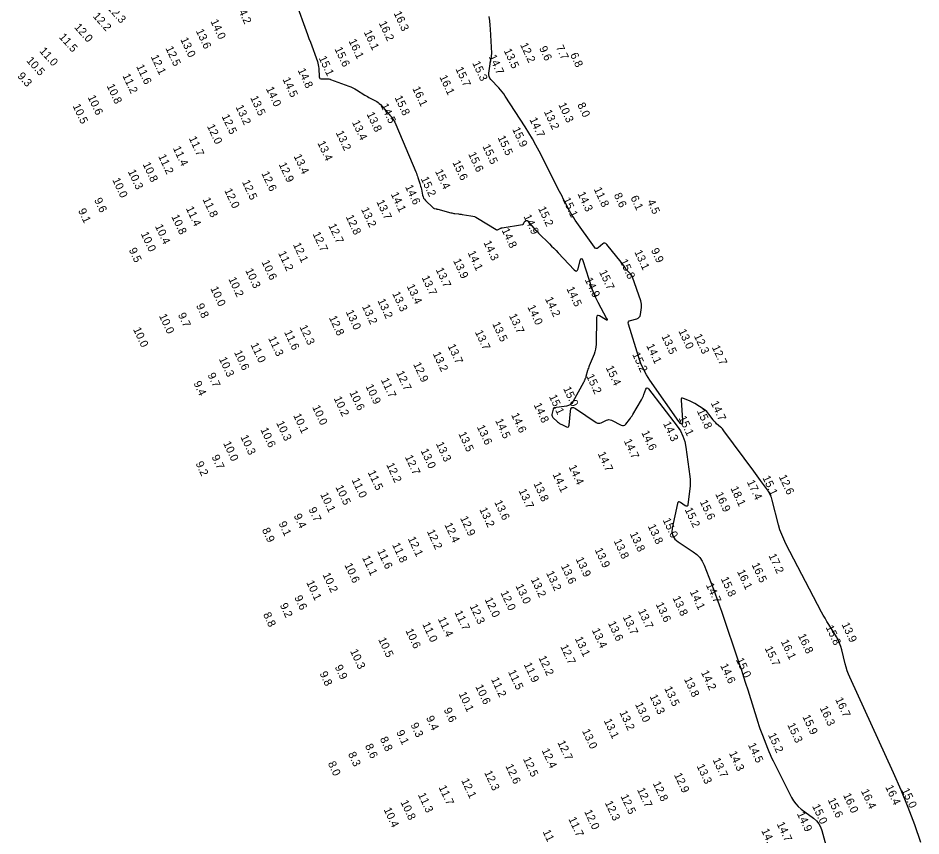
# Model space of a CAD drawing. Extents: x 988130 to 1132882, y 654656 to 841453.
# Drawn here: x 1028611 to 1029175, y 832555 to 833066 of the extents above; entities that cross this region are included whole.
import ezdxf

# ---------------------------------------------------------------- set-up
doc = ezdxf.new("R2010")
doc.units = 0
doc.layers.add('V-TOPO-MAJR', color=7, linetype='Continuous')
doc.layers.add('V-TOPO-SOUN', color=7, linetype='Continuous')

msp = doc.modelspace()

# ---------------------------------------------------------------- linework, layer by layer
at = {"layer": 'V-TOPO-MAJR'}
for points in [[(1028785.96, 833072.37), (1028790.44, 833060.27), (1028791.31, 833057.92), (1028792.17, 833055.57), (1028793.03, 833053.22), (1028793.88, 833050.87), (1028798.24, 833038.78), (1028798.58, 833037.73), (1028798.84, 833036.67), (1028799.02, 833035.59), (1028799.13, 833034.49), (1028799.45, 833029.27), (1028799.57, 833028.66), (1028799.86, 833028.23), (1028800.32, 833027.99), (1028800.93, 833027.92), (1028804.85, 833028.05), (1028804.99, 833028.05), (1028805.13, 833028.04), (1028805.27, 833028.01), (1028805.4, 833027.98), (1028805.94, 833027.81), (1028806.08, 833027.77), (1028806.21, 833027.73), (1028806.34, 833027.68), (1028806.48, 833027.63), (1028817.97, 833023.45), (1028819.21, 833022.96), (1028820.41, 833022.41), (1028821.59, 833021.79), (1028822.73, 833021.11), (1028827.88, 833017.85), (1028828.69, 833017.35), (1028829.52, 833016.87), (1028830.35, 833016.4), (1028831.2, 833015.96), (1028834.62, 833014.23), (1028835.44, 833013.76), (1028836.22, 833013.22), (1028836.94, 833012.62), (1028837.6, 833011.94), (1028843.53, 833005.36), (1028844.66, 833003.98), (1028845.68, 833002.53), (1028846.56, 833000.99), (1028847.32, 832999.38), (1028859.73, 832969.9), (1028860.1, 832969.02), (1028860.44, 832968.12), (1028860.76, 832967.22), (1028861.06, 832966.32), (1028862.23, 832962.66), (1028862.51, 832961.75), (1028862.76, 832960.84), (1028862.99, 832959.91), (1028863.2, 832958.98), (1028863.98, 832955.26), (1028864.24, 832954.36), (1028864.62, 832953.53), (1028865.12, 832952.76), (1028865.74, 832952.07), (1028870.34, 832947.61), (1028870.55, 832947.42), (1028870.78, 832947.27), (1028871.03, 832947.16), (1028871.3, 832947.07), (1028872.41, 832946.81), (1028872.69, 832946.74), (1028872.97, 832946.67), (1028873.24, 832946.6), (1028873.52, 832946.53), (1028881.69, 832944.34), (1028882.27, 832944.19), (1028882.85, 832944.07), (1028883.43, 832943.97), (1028884.02, 832943.89), (1028886.39, 832943.62), (1028886.98, 832943.55), (1028887.57, 832943.48), (1028888.16, 832943.39), (1028888.75, 832943.31), (1028894.18, 832942.47), (1028895.26, 832942.25), (1028896.31, 832941.92), (1028897.32, 832941.5), (1028898.29, 832940.97), (1028909.89, 832933.87), (1028910.18, 832933.73), (1028910.49, 832933.68), (1028910.79, 832933.71), (1028911.1, 832933.83), (1028912.33, 832934.48), (1028912.64, 832934.63), (1028912.96, 832934.75), (1028913.29, 832934.85), (1028913.63, 832934.92), (1028926.45, 832936.98), (1028926.66, 832937.04), (1028926.83, 832937.14), (1028926.97, 832937.29), (1028927.07, 832937.49), (1028927.4, 832938.36), (1028927.5, 832938.56), (1028927.62, 832938.74), (1028927.77, 832938.89), (1028927.96, 832939.02), (1028928.74, 832939.47), (1028928.94, 832939.55), (1028929.11, 832939.56), (1028929.28, 832939.49), (1028929.44, 832939.36), (1028933.43, 832934.79), (1028934.15, 832933.98), (1028934.89, 832933.18), (1028935.64, 832932.39), (1028936.41, 832931.62), (1028943.2, 832924.91), (1028944.58, 832923.53), (1028945.95, 832922.14), (1028947.31, 832920.74), (1028948.65, 832919.32), (1028958.54, 832908.78), (1028959.37, 832908.09), (1028960.07, 832907.97), (1028960.63, 832908.4), (1028961.05, 832909.4), (1028962.45, 832914.51), (1028962.81, 832915.47), (1028963.18, 832915.8), (1028963.57, 832915.49), (1028963.98, 832914.55), (1028969.76, 832896.99), (1028970.52, 832894.83), (1028971.38, 832892.71), (1028972.33, 832890.63), (1028973.38, 832888.59), (1028978.93, 832878.36), (1028979.26, 832877.6), (1028979.24, 832877.23), (1028978.87, 832877.23), (1028978.14, 832877.61), (1028974.51, 832879.9), (1028973.71, 832880.26), (1028973.14, 832880.22), (1028972.78, 832879.76), (1028972.65, 832878.9), (1028972.34, 832862.14), (1028972.24, 832860.59), (1028971.99, 832859.06), (1028971.6, 832857.57), (1028971.07, 832856.11), (1028968.05, 832848.84), (1028967.76, 832848.13), (1028967.5, 832847.4), (1028967.26, 832846.67), (1028967.05, 832845.93), (1028966.01, 832842.09), (1028965.92, 832841.78), (1028965.82, 832841.46), (1028965.71, 832841.15), (1028965.6, 832840.84), (1028965.11, 832839.62), (1028964.98, 832839.32), (1028964.84, 832839.02), (1028964.7, 832838.72), (1028964.54, 832838.43), (1028957.88, 832826.36), (1028957.14, 832825.31), (1028956.24, 832824.51), (1028955.17, 832823.96), (1028953.92, 832823.66), (1028946.16, 832822.63), (1028946.06, 832822.6), (1028945.97, 832822.56), (1028945.9, 832822.49), (1028945.84, 832822.41), (1028945.62, 832822.02), (1028945.57, 832821.92), (1028945.53, 832821.82), (1028945.5, 832821.72), (1028945.47, 832821.61), (1028944.79, 832818.41), (1028944.73, 832817.86), (1028944.82, 832817.36), (1028945.04, 832816.9), (1028945.4, 832816.48), (1028948.3, 832813.81), (1028948.91, 832813.29), (1028949.55, 832812.83), (1028950.23, 832812.42), (1028950.95, 832812.06), (1028953.87, 832810.74), (1028954.52, 832810.55), (1028955.01, 832810.65), (1028955.33, 832811.02), (1028955.48, 832811.68), (1028956.27, 832820.53), (1028956.59, 832821.93), (1028957.23, 832822.65), (1028958.19, 832822.7), (1028959.48, 832822.06), (1028972.35, 832813.44), (1028973.11, 832813.05), (1028973.88, 832812.88), (1028974.67, 832812.94), (1028975.48, 832813.23), (1028978.74, 832814.82), (1028979.56, 832815.12), (1028980.37, 832815.21), (1028981.18, 832815.11), (1028981.99, 832814.8), (1028987.95, 832811.78), (1028988.76, 832811.5), (1028989.5, 832811.51), (1028990.18, 832811.81), (1028990.8, 832812.4), (1028993.14, 832815.35), (1028993.72, 832816.1), (1028994.26, 832816.86), (1028994.78, 832817.64), (1028995.28, 832818.44), (1029000.71, 832827.58), (1029001.15, 832828.35), (1029001.54, 832829.13), (1029001.9, 832829.94), (1029002.21, 832830.77), (1029003.4, 832834.1), (1029003.72, 832834.74), (1029004.11, 832835), (1029004.56, 832834.88), (1029005.07, 832834.37), (1029022.94, 832811.12), (1029024.98, 832808.09), (1029026.57, 832804.88), (1029027.72, 832801.48), (1029028.43, 832797.9), (1029030.83, 832779.69), (1029031.02, 832777.77), (1029031.09, 832775.84), (1029031.04, 832773.91), (1029030.87, 832771.98), (1029029.71, 832762.22), (1029029.52, 832761.49), (1029029.17, 832761.12), (1029028.66, 832761.1), (1029027.99, 832761.44), (1029024.98, 832763.48), (1029024.3, 832763.82), (1029023.76, 832763.8), (1029023.36, 832763.44), (1029023.11, 832762.72), (1029019.92, 832747.49), (1029019.71, 832744.87), (1029020.24, 832742.56), (1029021.51, 832740.55), (1029023.52, 832738.86), (1029033.03, 832732.7), (1029035.24, 832731.02), (1029037.1, 832729.07), (1029038.63, 832726.84), (1029039.82, 832724.33), (1029045.63, 832709.21), (1029046.92, 832705.8), (1029048.18, 832702.38), (1029049.4, 832698.95), (1029050.59, 832695.51), (1029061.75, 832662.72), (1029063.11, 832658.69), (1029064.44, 832654.65), (1029065.74, 832650.61), (1029067.01, 832646.55), (1029073.29, 832626.35), (1029073.96, 832624.28), (1029074.66, 832622.22), (1029075.4, 832620.17), (1029076.18, 832618.14), (1029079.36, 832610.03), (1029080.18, 832608.02), (1029081.05, 832606.02), (1029081.96, 832604.05), (1029082.91, 832602.09), (1029094.38, 832579.27), (1029095.57, 832577.19), (1029096.98, 832575.3), (1029098.6, 832573.58), (1029100.43, 832572.03), (1029108.19, 832566.22), (1029109.97, 832564.65), (1029111.42, 832562.87), (1029112.54, 832560.86), (1029113.34, 832558.63), (1029123.13, 832522.74)], [(1029175.21, 832551.07), (1029171.4, 832562.12), (1029167.29, 832573.05), (1029162.87, 832583.86), (1029158.15, 832594.56), (1029130.77, 832654.29), (1029129.89, 832656.34), (1029129.11, 832658.42), (1029128.44, 832660.54), (1029127.86, 832662.7), (1029125.77, 832671.39), (1029125.17, 832673.53), (1029124.4, 832675.6), (1029123.47, 832677.6), (1029122.38, 832679.54), (1029117.63, 832687.23), (1029116.47, 832689.16), (1029115.34, 832691.1), (1029114.24, 832693.07), (1029113.18, 832695.05), (1029090.91, 832737.53), (1029089.49, 832740.44), (1029088.25, 832743.41), (1029087.18, 832746.46), (1029086.29, 832749.56), (1029082.34, 832764.94), (1029081.82, 832766.64), (1029081.14, 832768.28), (1029080.31, 832769.84), (1029079.33, 832771.33), (1029075.09, 832777.15), (1029074.03, 832778.6), (1029072.96, 832780.05), (1029071.9, 832781.5), (1029070.83, 832782.95), (1029052.2, 832808.25), (1029051.71, 832808.87), (1029051.19, 832809.47), (1029050.63, 832810.03), (1029050.04, 832810.56), (1029047.6, 832812.62), (1029047.01, 832813.15), (1029046.45, 832813.71), (1029045.93, 832814.31), (1029045.44, 832814.94), (1029042.76, 832818.62), (1029042.13, 832819.41), (1029041.43, 832820.14), (1029040.66, 832820.8), (1029039.84, 832821.39), (1029034.01, 832825.17), (1029033.18, 832825.68), (1029032.34, 832826.15), (1029031.48, 832826.58), (1029030.59, 832826.96), (1029027.01, 832828.44), (1029026.23, 832828.64), (1029025.7, 832828.51), (1029025.41, 832828.04), (1029025.36, 832827.24), (1029026.3, 832814.93), (1029026.28, 832813.1), (1029025.88, 832812.35), (1029025.09, 832812.67), (1029023.92, 832814.08), (1029005.86, 832839.84), (1029003.72, 832843.16), (1029001.86, 832846.61), (1029000.28, 832850.19), (1028998.97, 832853.91), (1028992.53, 832874.71), (1028992.39, 832875.59), (1028992.57, 832876.29), (1028993.07, 832876.82), (1028993.89, 832877.16), (1028997.79, 832878.2), (1028998.66, 832878.55), (1028999.33, 832879.09), (1028999.79, 832879.81), (1029000.04, 832880.72), (1029000.69, 832885.13), (1029000.78, 832886.19), (1029000.74, 832887.24), (1029000.58, 832888.28), (1029000.28, 832889.3), (1028995.04, 832904.16), (1028994.81, 832904.7), (1028994.53, 832905.21), (1028994.2, 832905.69), (1028993.81, 832906.14), (1028992.11, 832907.86), (1028991.72, 832908.29), (1028991.34, 832908.73), (1028990.98, 832909.19), (1028990.65, 832909.67), (1028989.35, 832911.61), (1028989.02, 832912.09), (1028988.68, 832912.57), (1028988.33, 832913.03), (1028987.97, 832913.49), (1028979.03, 832924.61), (1028978.44, 832925.17), (1028977.82, 832925.39), (1028977.17, 832925.28), (1028976.49, 832924.85), (1028973.7, 832922.45), (1028973.02, 832922.01), (1028972.39, 832921.92), (1028971.8, 832922.17), (1028971.25, 832922.75), (1028959.35, 832939.76), (1028958.4, 832941.17), (1028957.49, 832942.6), (1028956.63, 832944.07), (1028955.81, 832945.56), (1028952.64, 832951.58), (1028951.85, 832953.09), (1028951.07, 832954.6), (1028950.29, 832956.11), (1028949.52, 832957.63), (1028936.81, 832982.74), (1028934.78, 832986.62), (1028932.65, 832990.43), (1028930.41, 832994.19), (1028928.08, 832997.89), (1028915.51, 833017.23), (1028914.61, 833018.55), (1028913.65, 833019.83), (1028912.63, 833021.06), (1028911.56, 833022.24), (1028906.57, 833027.53), (1028905.88, 833028.42), (1028905.45, 833029.38), (1028905.25, 833030.43), (1028905.3, 833031.54), (1028906.15, 833037.38), (1028906.24, 833037.93), (1028906.33, 833038.48), (1028906.43, 833039.03), (1028906.53, 833039.58), (1028906.96, 833041.78), (1028907.05, 833042.33), (1028907.11, 833042.88), (1028907.13, 833043.43), (1028907.13, 833043.99), (1028906.46, 833058.87), (1028906.27, 833061.52), (1028905.97, 833064.16), (1028905.54, 833066.78)]]:
    msp.add_lwpolyline(points, dxfattribs=at)

# ---------------------------------------------------------------- texts
at = {"layer": 'V-TOPO-SOUN'}
for s, rotation, p in [('12.3 ', 312, (1028666.84, 833071.85)), ('14.2 ', 295, (1028747.42, 833073.45)), ('12.2 ', 312, (1028657.74, 833066.88)), ('16.3 ', 295, (1028845.79, 833068.98)), ('12.0 ', 312, (1028646.14, 833059.98)), ('14.0 ', 295, (1028731.39, 833063.88)), ('16.2 ', 295, (1028836.52, 833062.79)), ('11.5 ', 312, (1028636.6, 833053.82)), ('13.6 ', 295, (1028722.27, 833057.9)), ('16.1 ', 295, (1028827.15, 833057.16)), ('13.0 ', 295, (1028712.57, 833052.61)), ('16.1 ', 295, (1028817.65, 833051.62)), ('12.2 ', 295, (1028924.77, 833049.24)), ('7.7', 295, (1028947.09, 833047.68)), ('11.0 ', 312, (1028624.38, 833045.1)), ('12.5 ', 295, (1028703.29, 833047.1)), ('15.6 ', 295, (1028808.87, 833046.65)), ('13.5 ', 295, (1028914.55, 833045.62)), ('9.6', 295, (1028936.65, 833047.1)), ('6.8', 295, (1028956, 833043.02)), ('10.5 ', 312, (1028616.22, 833039.12)), ('12.1 ', 295, (1028694.09, 833041.78)), ('15.1 ', 295, (1028798.98, 833040.99)), ('15.3 ', 295, (1028894.9, 833037.8)), ('14.7 ', 295, (1028905.16, 833041.8)), ('11.6 ', 295, (1028685.03, 833035.73)), ('14.8 ', 295, (1028785.85, 833033.35)), ('15.7 ', 295, (1028884.39, 833034.18)), ('9.3', 312, (1028610.65, 833029.43)), ('11.2 ', 295, (1028676.4, 833030.01)), ('14.5 ', 295, (1028776.38, 833027.68)), ('16.1 ', 295, (1028874.35, 833029.11)), ('10.8 ', 295, (1028666.58, 833023.58)), ('14.0 ', 295, (1028766.02, 833021.83)), ('16.1 ', 295, (1028857.46, 833022.01)), ('10.6 ', 295, (1028654.7, 833016.57)), ('13.5 ', 295, (1028756.23, 833016.15)), ('15.8 ', 295, (1028846.37, 833016.31)), ('10.5 ', 295, (1028645.32, 833011.09)), ('13.2 ', 295, (1028747.08, 833010.45)), ('14.5 ', 295, (1028837.64, 833011.35)), ('10.3 ', 295, (1028948.66, 833011.87)), ('8.0', 295, (1028960.5, 833011.83)), ('12.5 ', 295, (1028738.36, 833004.58)), ('13.8 ', 295, (1028828.9, 833006.03)), ('13.2 ', 295, (1028939.64, 833007.4)), ('12.0 ', 295, (1028729.21, 832998.42)), ('13.4 ', 295, (1028819.75, 833000.87)), ('14.7 ', 295, (1028930.61, 833002.65)), ('13.2 ', 295, (1028809.64, 832994.36)), ('15.9 ', 295, (1028919.85, 832996.54)), ('11.7 ', 295, (1028717.86, 832990.89)), ('13.4 ', 295, (1028798.16, 832987.94)), ('15.5 ', 295, (1028910.7, 832991.33)), ('11.4 ', 295, (1028707.93, 832984.7)), ('15.6 ', 295, (1028892.36, 832981)), ('15.5 ', 295, (1028901.25, 832985.86)), ('10.8 ', 295, (1028689.04, 832974.71)), ('11.2 ', 295, (1028698.77, 832979.64)), ('13.4 ', 295, (1028783.36, 832979.7)), ('15.6 ', 295, (1028882.51, 832975.81)), ('10.3 ', 295, (1028679.8, 832970.12)), ('12.9 ', 295, (1028774, 832974.57)), ('15.4 ', 295, (1028871.64, 832970.24)), ('10.0 ', 295, (1028670.08, 832964.9)), ('12.5 ', 295, (1028751.07, 832963.59)), ('12.6 ', 295, (1028763.2, 832968.96)), ('15.2 ', 295, (1028862.71, 832965.65)), ('12.0 ', 295, (1028740.03, 832958.34)), ('14.6 ', 295, (1028852.91, 832960.59)), ('11.8 ', 295, (1028970.78, 832959.08)), ('9.6', 295, (1028658.75, 832952.36)), ('11.8 ', 295, (1028726.47, 832952.67)), ('14.1 ', 295, (1028843.99, 832956)), ('15.1 ', 295, (1028951.3, 832952.67)), ('14.3 ', 295, (1028960.64, 832956.26)), ('8.6', 295, (1028983.29, 832955.44)), ('6.1', 295, (1028993.69, 832953.8)), ('11.4 ', 295, (1028716.02, 832947.1)), ('13.7 ', 295, (1028835.01, 832951.22)), ('15.2 ', 295, (1028935.98, 832947.04)), ('4.5', 295, (1029004.08, 832951.32)), ('9.1', 295, (1028648.72, 832945.75)), ('10.8 ', 295, (1028706.98, 832941.99)), ('12.8 ', 295, (1028815.9, 832941.82)), ('13.2 ', 295, (1028825.43, 832946.5)), ('14.9 ', 295, (1028926.91, 832942.06)), ('10.4 ', 295, (1028696.73, 832935.92)), ('12.7 ', 295, (1028805.01, 832936.35)), ('10.0 ', 295, (1028687.85, 832931.24)), ('12.7 ', 295, (1028795.17, 832931.17)), ('14.8 ', 295, (1028913.23, 832933.5)), ('12.1 ', 295, (1028782.91, 832924.46)), ('14.3 ', 295, (1028901.89, 832925.74)), ('9.5', 295, (1028680.4, 832921.18)), ('11.2 ', 295, (1028773.65, 832919.2)), ('14.1 ', 295, (1028892.02, 832919.41)), ('13.1 ', 295, (1028996.11, 832919.85)), ('9.9', 295, (1029006.49, 832920.97)), ('10.6 ', 295, (1028763.32, 832913.56)), ('13.9 ', 295, (1028882.91, 832914.48)), ('15.8 ', 295, (1028987.02, 832914.17)), ('10.3 ', 295, (1028753.14, 832908.39)), ('13.7 ', 295, (1028872.07, 832908.85)), ('15.7 ', 295, (1028974.11, 832907.37)), ('10.2 ', 295, (1028742.59, 832902.96)), ('13.7 ', 295, (1028863.25, 832903.93)), ('14.9 ', 295, (1028965.14, 832902.6)), ('10.0 ', 295, (1028731.32, 832897.13)), ('13.4 ', 295, (1028853.96, 832898.53)), ('14.5 ', 295, (1028953.71, 832896.98)), ('13.3 ', 295, (1028844.89, 832893.88)), ('14.2 ', 295, (1028940.35, 832890.57)), ('9.8', 295, (1028722.4, 832886.41)), ('13.2 ', 295, (1028826, 832885.81)), ('13.2 ', 295, (1028835.69, 832889.49)), ('14.0 ', 295, (1028929.34, 832885.51)), ('10.0 ', 295, (1028699.21, 832879.99)), ('9.7', 295, (1028711.07, 832880.65)), ('13.0 ', 295, (1028815.87, 832882.49)), ('13.7 ', 295, (1028917.81, 832880.1)), ('12.8 ', 295, (1028805.37, 832878.82)), ('13.5 ', 295, (1028907.36, 832875)), ('10.0 ', 295, (1028683.06, 832871.58)), ('11.6 ', 295, (1028777.38, 832869.82)), ('12.3 ', 295, (1028786.98, 832873.04)), ('13.7 ', 295, (1028896.57, 832869.84)), ('13.0 ', 295, (1029023.62, 832870.49)), ('11.0 ', 295, (1028756.42, 832861.96)), ('11.3 ', 295, (1028767.46, 832865.97)), ('13.5 ', 295, (1029013.04, 832867.21)), ('12.3 ', 295, (1029033.33, 832867.45)), ('10.6 ', 295, (1028746.13, 832857.19)), ('13.2 ', 295, (1028870.22, 832856.33)), ('13.7 ', 295, (1028879.5, 832861.18)), ('14.1 ', 295, (1029003.58, 832861.3)), ('12.7 ', 295, (1029044.54, 832860.35)), ('10.3 ', 295, (1028736.66, 832853.08)), ('15.2 ', 295, (1028994.78, 832855.93)), ('12.9 ', 295, (1028858, 832849.77)), ('15.4 ', 295, (1028978.26, 832847.65)), ('9.7', 295, (1028729.55, 832843.15)), ('11.7 ', 295, (1028837.83, 832839.96)), ('12.7 ', 295, (1028847.36, 832844.41)), ('15.2 ', 295, (1028966.05, 832842.39)), ('9.4', 295, (1028720.79, 832837.99)), ('10.9 ', 295, (1028828.26, 832836.04)), ('15.0 ', 295, (1028951.65, 832834.58)), ('10.2 ', 295, (1028808.38, 832828.45)), ('10.6 ', 295, (1028818.16, 832832.11)), ('15.1 ', 295, (1028942.8, 832829.56)), ('10.0 ', 295, (1028794.93, 832822.98)), ('14.8 ', 295, (1028933.24, 832824.4)), ('14.7 ', 295, (1029043.82, 832825.58)), ('10.1 ', 295, (1028783.09, 832817.79)), ('14.6 ', 295, (1028919.16, 832818.14)), ('15.8 ', 295, (1029035.14, 832820.58)), ('10.3 ', 295, (1028772.46, 832813.12)), ('14.5 ', 295, (1028909.2, 832814.58)), ('14.3 ', 295, (1029014.04, 832812.78)), ('15.1 ', 295, (1029023.74, 832816.25)), ('10.6 ', 295, (1028762.59, 832808.99)), ('13.5 ', 295, (1028886.24, 832806.34)), ('13.6 ', 295, (1028897.75, 832810.64)), ('14.6 ', 295, (1029000.51, 832807.14)), ('10.0 ', 295, (1028739.31, 832800.43)), ('10.3 ', 295, (1028750.12, 832804.38)), ('13.3 ', 295, (1028872.18, 832800.11)), ('14.7 ', 295, (1028989.53, 832801.88)), ('13.0 ', 295, (1028862.63, 832795.82)), ('9.7', 295, (1028732.06, 832791.94)), ('12.7 ', 295, (1028852.83, 832791.86)), ('14.7 ', 295, (1028973.23, 832793.92)), ('9.2', 295, (1028722.08, 832787.86)), ('12.2 ', 295, (1028841.19, 832786.99)), ('14.4 ', 295, (1028955.06, 832785.68)), ('11.0 ', 295, (1028819.55, 832777.52)), ('11.5 ', 295, (1028829.61, 832782.32)), ('14.1 ', 295, (1028945.05, 832780.95)), ('15.1 ', 295, (1029076.11, 832778.97)), ('12.6 ', 295, (1029086.33, 832779.56)), ('10.5 ', 295, (1028809.45, 832773.08)), ('13.8 ', 295, (1028933.11, 832775.22)), ('18.1 ', 295, (1029056.15, 832772.3)), ('17.4 ', 295, (1029066.39, 832776.26)), ('10.1 ', 295, (1028799.94, 832768.48)), ('13.7 ', 295, (1028923.83, 832770.77)), ('16.9 ', 295, (1029046.65, 832768.69)), ('13.6 ', 295, (1028908.67, 832763.65)), ('15.6 ', 295, (1029037, 832763.81)), ('9.4', 295, (1028783.37, 832755.18)), ('9.7', 295, (1028792.63, 832759.2)), ('13.2 ', 295, (1028899.31, 832759.14)), ('15.2 ', 295, (1029027.57, 832759.04)), ('9.1', 295, (1028773.92, 832750.38)), ('12.4 ', 295, (1028877.51, 832749.56)), ('12.9 ', 295, (1028887.3, 832753.68)), ('15.0 ', 295, (1029013.83, 832752.51)), ('8.9', 295, (1028763.54, 832746.37)), ('12.2 ', 295, (1028866.55, 832745.36)), ('13.8 ', 295, (1028993.25, 832743.88)), ('13.8 ', 295, (1029004.5, 832748.66)), ('12.1 ', 295, (1028854.63, 832740.91)), ('13.8 ', 295, (1028983.22, 832739.42)), ('11.6 ', 295, (1028835.52, 832733.13)), ('11.8 ', 295, (1028844.83, 832737.08)), ('13.9 ', 295, (1028971.37, 832733.89)), ('11.1 ', 295, (1028826.08, 832729.05)), ('13.9 ', 295, (1028959.48, 832728.12)), ('17.2 ', 295, (1029079.89, 832730.28)), ('10.6 ', 295, (1028815.06, 832724.39)), ('13.6 ', 295, (1028950.25, 832723.77)), ('16.5 ', 295, (1029069.35, 832724.63)), ('10.2 ', 295, (1028801.39, 832718.38)), ('13.2 ', 295, (1028931.45, 832715.44)), ('13.2 ', 295, (1028941, 832719.46)), ('15.8 ', 295, (1029050.08, 832715.82)), ('16.1 ', 295, (1029060.26, 832720.32)), ('10.1 ', 295, (1028791.23, 832713.57)), ('13.0 ', 295, (1028921.94, 832711.33)), ('14.7 ', 295, (1029040.78, 832711.91)), ('9.6', 295, (1028783.76, 832704.16)), ('12.0 ', 295, (1028912.49, 832707.17)), ('14.1 ', 295, (1029030.76, 832707.67)), ('9.2', 295, (1028774.69, 832699.36)), ('12.3 ', 295, (1028893.25, 832698.73)), ('12.0 ', 295, (1028902.64, 832702.93)), ('13.6 ', 295, (1029009.47, 832699.93)), ('13.8 ', 295, (1029019.97, 832703.81)), ('8.8', 295, (1028764.24, 832693.57)), ('11.7 ', 295, (1028883.84, 832694.78)), ('13.7 ', 295, (1028998.39, 832695.77)), ('11.0 ', 295, (1028863.66, 832687.47)), ('11.4 ', 295, (1028873.43, 832690.71)), ('13.6 ', 295, (1028979.62, 832688.1)), ('13.7 ', 295, (1028988.87, 832691.98)), ('13.9 ', 295, (1029125.56, 832687.31)), ('10.6 ', 295, (1028853.16, 832683.47)), ('13.4 ', 295, (1028969.58, 832683.73)), ('15.8 ', 295, (1029115.6, 832685.57)), ('10.5 ', 295, (1028836.13, 832677.95)), ('13.1 ', 295, (1028958.96, 832678.45)), ('16.1 ', 295, (1029087.59, 832676.6)), ('16.8 ', 295, (1029098.29, 832680.27)), ('10.3 ', 295, (1028818.59, 832670.63)), ('12.7 ', 295, (1028949.88, 832673.51)), ('15.7 ', 295, (1029077.53, 832672.47)), ('12.2 ', 295, (1028936.24, 832666.52)), ('15.0 ', 295, (1029059.56, 832665.24)), ('9.9', 295, (1028809, 832660.79)), ('11.9 ', 295, (1028927.07, 832662.3)), ('14.6 ', 295, (1029049.74, 832661.62)), ('9.8', 295, (1028799.5, 832656.7)), ('11.5 ', 295, (1028917.24, 832657.72)), ('14.2 ', 295, (1029037.72, 832657.4)), ('10.6 ', 295, (1028896.8, 832648.56)), ('11.2 ', 295, (1028906.59, 832653.06)), ('13.8 ', 295, (1029027.11, 832653.15)), ('10.1 ', 295, (1028886.34, 832643.97)), ('13.3 ', 295, (1029005.66, 832642.38)), ('13.5 ', 295, (1029014.81, 832647.41)), ('13.0 ', 295, (1028996.53, 832637.44)), ('16.7 ', 295, (1029121.54, 832640.5)), ('9.6', 295, (1028877.07, 832634.04)), ('13.2 ', 295, (1028986.8, 832632.31)), ('16.3 ', 295, (1029111.9, 832635.14)), ('9.4', 295, (1028866, 832628.97)), ('13.1 ', 295, (1028977.04, 832627.21)), ('15.9 ', 295, (1029101.08, 832629.68)), ('9.1', 295, (1028847.4, 832620.05)), ('9.3', 295, (1028856.32, 832624.67)), ('13.0 ', 295, (1028963.44, 832620.8)), ('15.3 ', 295, (1029091.63, 832624.58)), ('8.8', 295, (1028837.18, 832615.89)), ('15.2 ', 295, (1029079.61, 832618.33)), ('8.6', 295, (1028827.88, 832611.48)), ('12.4 ', 295, (1028938.23, 832608.69)), ('12.7 ', 295, (1028948.06, 832613.64)), ('14.5 ', 295, (1029067.07, 832612.11)), ('8.3', 295, (1028817.28, 832606.44)), ('12.5 ', 295, (1028926.57, 832603.34)), ('13.7 ', 295, (1029044.98, 832602.77)), ('14.3 ', 295, (1029055.23, 832606.95)), ('8.0', 295, (1028804.68, 832600.55)), ('12.6 ', 295, (1028915.59, 832598.89)), ('13.3 ', 295, (1029035.03, 832598.91)), ('12.3 ', 295, (1028902.37, 832594.81)), ('12.9 ', 295, (1029020.91, 832593.37)), ('12.1 ', 295, (1028887.97, 832589.94)), ('12.8 ', 295, (1029007.66, 832588.04)), ('16.4 ', 295, (1029152.83, 832585.75)), ('11.3 ', 295, (1028860.95, 832580.96)), ('11.7 ', 295, (1028873.88, 832585.62)), ('12.5 ', 295, (1028987.51, 832579.99)), ('12.7 ', 295, (1028997.79, 832584.13)), ('16.0 ', 295, (1029126.45, 832580.75)), ('16.4 ', 295, (1029137.63, 832583.27)), ('15.0 ', 295, (1029162.97, 832583.86)), ('10.8 ', 295, (1028850.06, 832576.37)), ('12.3 ', 295, (1028977.68, 832575.96)), ('15.6 ', 295, (1029116.9, 832577.78)), ('10.4 ', 295, (1028839.56, 832571.75)), ('12.0 ', 295, (1028964.8, 832570.4)), ('14.9 ', 295, (1029097.63, 832569.1)), ('15.0 ', 295, (1029107.14, 832573.88)), ('11.7 ', 295, (1028954.93, 832565.84)), ('11.2 ', 295, (1028938.86, 832557.88)), ('14.4 ', 295, (1029075.38, 832558.56)), ('14.7 ', 295, (1029085.02, 832562.8))]:
    msp.add_text(s, height=5, rotation=rotation, dxfattribs=at).set_placement(p)

doc.saveas('drawing.dxf')
